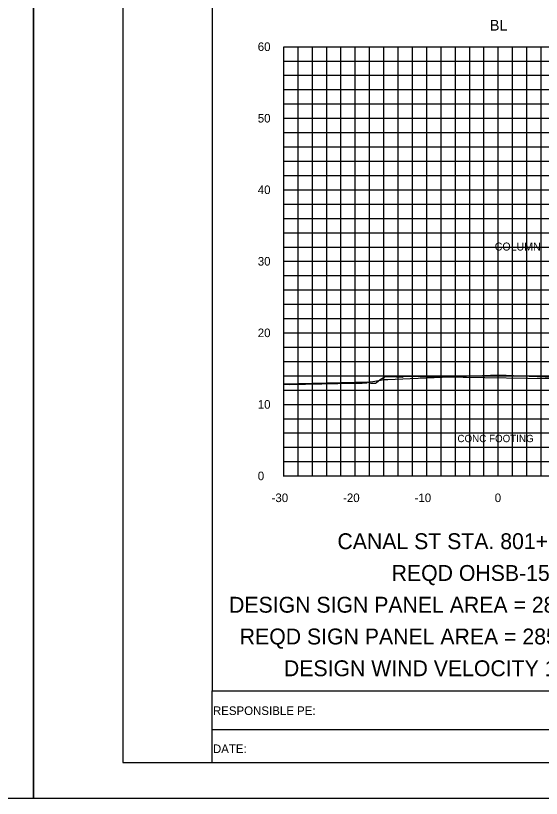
# Model space of a CAD drawing. Extents: x 1797809 to 2198143, y 249608 to 1237864.
# Drawn here: x 2196227.2 to 2196300.7, y 1237118 to 1237227.5 of the extents above; entities that cross this region are included whole.
import ezdxf

# ---------------------------------------------------------------- set-up
doc = ezdxf.new("R2010")
doc.units = 0
for name, color, linetype in [('10', 7, 'Continuous'), ('31', 7, 'Continuous'), ('60', 7, 'Continuous'), ('DESIGN - SHEET - Light Grid', 7, 'Continuous'), ('DESIGN - TRAFFIC CONTROL PERMANENT - Signs', 7, 'Continuous'), ('GSCOLORFILL', 7, 'Continuous'), ('GSOUTLINE', 7, 'Continuous'), ('GSSHT', 7, 'Continuous'), ('Level 45', 7, 'Continuous'), ('Level 55', 7, 'Continuous')]:
    doc.layers.add(name, color=color, linetype=linetype)

msp = doc.modelspace()

# ---------------------------------------------------------------- linework, layer by layer
at = {"layer": '60'}
for p, q in [((2196264.71, 1237163.11), (2196264.71, 1237223.11)), ((2196264.71, 1237163.05), (2196264.71, 1237163.11)), ((2196264.71, 1237163.11), (2196394.71, 1237163.11)), ((2196274.71, 1237163.05), (2196274.71, 1237163.11)), ((2196284.71, 1237163.05), (2196284.71, 1237163.11)), ((2196294.71, 1237163.05), (2196294.71, 1237163.11))]:
    msp.add_line(p, q, dxfattribs=at)
at = {"layer": 'DESIGN - SHEET - Light Grid'}
msp.add_lwpolyline([(2196264.71, 1237175.88), (2196265.2, 1237175.92), (2196265.53, 1237175.9), (2196274.54, 1237176.06), (2196274.71, 1237176.08), (2196275.68, 1237176.09), (2196276.17, 1237176.11), (2196276.35, 1237176.1), (2196276.36, 1237176.25), (2196276.87, 1237176.09), (2196277.6, 1237176.08), (2196277.6, 1237176.1), (2196277.64, 1237176.09), (2196277.68, 1237176.17), (2196278.17, 1237176.59), (2196278.9, 1237177.01), (2196279.69, 1237177.03), (2196281.27, 1237176.92), (2196281.43, 1237177.03), (2196281.63, 1237177.05), (2196283.73, 1237177.07), (2196283.78, 1237177.01), (2196307.88, 1237176.62)], dxfattribs=at)
at = {"layer": 'DESIGN - TRAFFIC CONTROL PERMANENT - Signs'}
msp.add_lwpolyline([(2196264.71, 1237176), (2196276.76, 1237176.26), (2196277.16, 1237176.33), (2196278.76, 1237176.6), (2196278.86, 1237176.6), (2196279.26, 1237176.6), (2196282.4, 1237176.73), (2196294.76, 1237177.22), (2196297.9, 1237177.09), (2196310.26, 1237176.6)], dxfattribs=at)
at = {"layer": 'GSCOLORFILL'}
for p, q in [((2196254.71, 1237123.04), (2196254.71, 1237133.05)), ((2196254.71, 1237127.65), (2196410.33, 1237127.65))]:
    msp.add_line(p, q, dxfattribs=at)
msp.add_lwpolyline([(2196242.21, 1237123.04), (2196564.71, 1237123.04), (2196564.71, 1237333.04), (2196242.21, 1237333.04)], close=True, dxfattribs=at)
at = {"layer": 'GSSHT'}
for p, q in [((2196264.71, 1237223.11), (2196394.71, 1237223.11)), ((2196266.71, 1237163.11), (2196266.71, 1237223.11)), ((2196268.71, 1237163.11), (2196268.71, 1237223.11)), ((2196270.71, 1237163.11), (2196270.71, 1237223.11)), ((2196272.71, 1237163.11), (2196272.71, 1237223.11)), ((2196274.71, 1237163.11), (2196274.71, 1237223.11)), ((2196276.71, 1237163.11), (2196276.71, 1237223.11)), ((2196278.71, 1237163.11), (2196278.71, 1237223.11)), ((2196280.71, 1237163.11), (2196280.71, 1237223.11)), ((2196282.71, 1237163.11), (2196282.71, 1237223.11)), ((2196284.71, 1237163.11), (2196284.71, 1237223.11)), ((2196286.71, 1237163.11), (2196286.71, 1237223.11)), ((2196288.71, 1237163.11), (2196288.71, 1237223.11)), ((2196290.71, 1237163.11), (2196290.71, 1237223.11)), ((2196292.71, 1237163.11), (2196292.71, 1237223.11)), ((2196294.71, 1237163.11), (2196294.71, 1237223.11)), ((2196296.71, 1237163.11), (2196296.71, 1237223.11)), ((2196298.71, 1237163.11), (2196298.71, 1237223.11)), ((2196300.71, 1237163.11), (2196300.71, 1237223.11)), ((2196264.71, 1237221.11), (2196394.71, 1237221.11)), ((2196264.71, 1237219.11), (2196394.71, 1237219.11)), ((2196264.71, 1237217.11), (2196394.71, 1237217.11)), ((2196264.71, 1237215.11), (2196394.71, 1237215.11)), ((2196264.71, 1237213.11), (2196394.71, 1237213.11)), ((2196264.71, 1237211.11), (2196394.71, 1237211.11)), ((2196264.71, 1237209.11), (2196394.71, 1237209.11)), ((2196264.71, 1237207.11), (2196394.71, 1237207.11)), ((2196264.71, 1237205.11), (2196394.71, 1237205.11)), ((2196264.71, 1237203.11), (2196394.71, 1237203.11)), ((2196264.71, 1237201.11), (2196394.71, 1237201.11)), ((2196264.71, 1237199.11), (2196394.71, 1237199.11)), ((2196264.71, 1237197.11), (2196394.71, 1237197.11)), ((2196264.71, 1237195.11), (2196394.71, 1237195.11)), ((2196264.71, 1237193.11), (2196394.71, 1237193.11)), ((2196264.71, 1237191.11), (2196394.71, 1237191.11)), ((2196264.71, 1237189.11), (2196394.71, 1237189.11)), ((2196264.71, 1237187.11), (2196394.71, 1237187.11)), ((2196264.71, 1237185.11), (2196394.71, 1237185.11)), ((2196264.71, 1237183.11), (2196394.71, 1237183.11)), ((2196264.71, 1237181.11), (2196394.71, 1237181.11)), ((2196264.71, 1237179.11), (2196394.71, 1237179.11)), ((2196264.71, 1237177.11), (2196394.71, 1237177.11)), ((2196264.71, 1237175.11), (2196394.71, 1237175.11)), ((2196264.71, 1237173.11), (2196394.71, 1237173.11)), ((2196264.71, 1237171.11), (2196394.71, 1237171.11)), ((2196264.71, 1237169.11), (2196394.71, 1237169.11)), ((2196264.71, 1237167.11), (2196394.71, 1237167.11)), ((2196264.71, 1237165.11), (2196394.71, 1237165.11)), ((2196264.71, 1237163.11), (2196394.71, 1237163.11))]:
    msp.add_line(p, q, dxfattribs=at)
for points in [[(2195889.71, 1237118.04), (2196229.71, 1237118.04), (2196229.71, 1237338.04), (2195889.71, 1237338.04)], [(2196229.71, 1237118.04), (2196569.71, 1237118.04), (2196569.71, 1237338.04), (2196229.71, 1237338.04)]]:
    msp.add_lwpolyline(points, close=True, dxfattribs=at)
at = {"layer": 'Level 45'}
msp.add_lwpolyline([(2196254.71, 1237133.05), (2196554.71, 1237133.05), (2196554.71, 1237323.05), (2196254.71, 1237323.05)], close=True, dxfattribs=at)

# ---------------------------------------------------------------- texts
at = {"layer": '10'}
for s, p in [('-30', (2196263, 1237159.45)), ('-20', (2196273, 1237159.45)), ('-10', (2196283, 1237159.45)), ('0', (2196294.21, 1237159.45))]:
    msp.add_text(s, height=1.2, dxfattribs=at).set_placement(p)
at = {"layer": '31'}
for s, p in [('60', (2196261.07, 1237222.51)), ('50', (2196261.07, 1237212.51)), ('40', (2196261.07, 1237202.51)), ('30', (2196261.07, 1237192.51)), ('20', (2196261.07, 1237182.51)), ('10', (2196261.07, 1237172.51)), ('0', (2196261.07, 1237162.51))]:
    msp.add_text(s, height=1.2, dxfattribs=at).set_placement(p)
at = {"layer": '60'}
msp.add_text('BL', height=1.5, dxfattribs=at).set_placement((2196293.53, 1237225.36))
at = {"layer": 'GSOUTLINE'}
for s, p in [('RESPONSIBLE PE:', (2196254.8, 1237129.69)), ('DATE:', (2196254.8, 1237124.37))]:
    msp.add_text(s, height=1.2, rotation=360, dxfattribs=at).set_placement(p)
at = {"layer": 'Level 55'}
for s, height, p in [('COLUMN', 1.11, (2196294.21, 1237194.62)), ('CONC FOOTING', 1.0246, (2196289, 1237167.83)), ('CANAL ST STA. 801+20', 2.2209, (2196272.21, 1237152.87)), ('REQD OHSB-15', 2.2209, (2196279.79, 1237148.43)), ('DESIGN SIGN PANEL AREA = 285.00 S.F.', 2.2209, (2196257.06, 1237143.99)), ('REQD SIGN PANEL AREA = 285.00 S.F.', 2.2209, (2196258.55, 1237139.55)), ('DESIGN WIND VELOCITY 100 MPH', 2.2209, (2196264.73, 1237135.11))]:
    msp.add_text(s, height=height, dxfattribs=at).set_placement(p)

doc.saveas('drawing.dxf')
